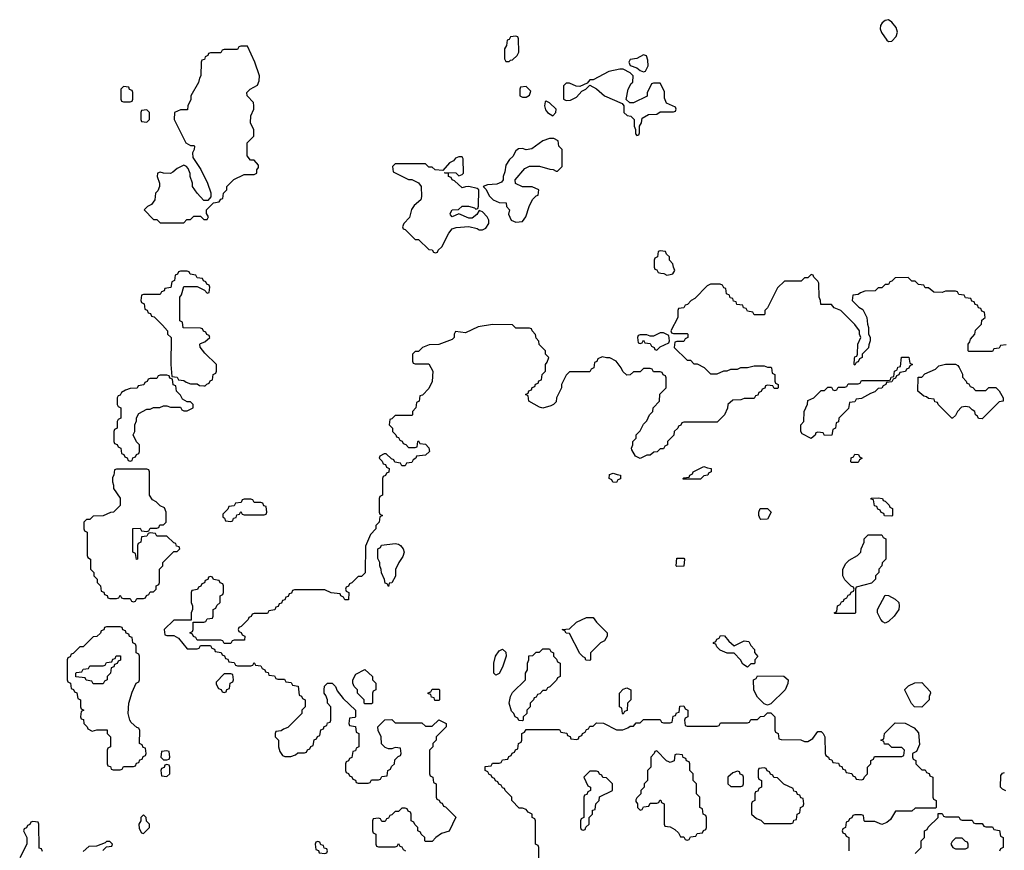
# Model space of a CAD drawing. Header units: inches. Extents: x 2380053 to 2584298, y 380219 to 546618.
# Tile 613 of 656: x 2532012 to 2537881, y 434014 to 438964. Entities that reach past the tile are written whole.
import ezdxf

# ---------------------------------------------------------------- set-up
doc = ezdxf.new("R2010")
doc.units = ezdxf.units.IN
doc.header["$MEASUREMENT"] = 0
doc.layers.add('C5433', color=7, linetype='Continuous')

msp = doc.modelspace()

# ---------------------------------------------------------------- linework, layer by layer
at = {"layer": 'C5433', "color": 2, "elevation": 38}
for points in [[(2537190, 438964), (2537170, 438959), (2537153.7, 438946.3), (2537142.8, 438930), (2537140.7, 438910), (2537148.5, 438888.5), (2537181.3, 438841.3), (2537190, 438834), (2537210, 438836.3), (2537236.1, 438863.9), (2537244.5, 438890), (2537236.9, 438916.9), (2537210, 438949)], [(2534970, 438866), (2534938, 438862), (2534930, 438846), (2534918, 438842), (2534914, 438810), (2534902, 438790), (2534902, 438730), (2534910, 438714), (2534930, 438714), (2534938, 438722), (2534950, 438724.7), (2534978, 438750), (2534988, 438770), (2534986, 438850), (2534982, 438862)], [(2533370, 438806), (2533330, 438806), (2533318, 438802), (2533310, 438786), (2533230, 438786), (2533218, 438782), (2533210, 438766), (2533150, 438766), (2533138, 438762), (2533134, 438750), (2533118, 438742), (2533112.7, 438727.3), (2533098, 438722), (2533094, 438710), (2533092, 438630), (2533083.6, 438616.4), (2533078, 438590), (2533032, 438510), (2533031.3, 438488.7), (2533014, 438450), (2533012.7, 438427.3), (2532970, 438426), (2532934, 438410), (2532932, 438370), (2533002, 438230), (2533030, 438214), (2533050, 438214), (2533054, 438210), (2533052, 438190), (2533042, 438170), (2533043.6, 438143.6), (2533090.9, 438070.9), (2533131.3, 437990), (2533151.6, 437931.6), (2533152, 437908), (2533132.7, 437887.3), (2533110, 437886), (2533069.3, 437929.3), (2533042, 437970), (2533042, 437990), (2533028.7, 438030), (2533028.4, 438048.4), (2533016.4, 438076.4), (2533006, 438090), (2532990, 438098), (2532950, 438078), (2532925.4, 438054.6), (2532910, 438048), (2532868.7, 438048.7), (2532850, 438055.3), (2532834, 438050), (2532832, 438030), (2532844.7, 437990), (2532844.7, 437970), (2532835.3, 437944.7), (2532822, 437930), (2532818, 437890), (2532798, 437862), (2532774, 437850), (2532754, 437830), (2532810, 437774), (2532830, 437774), (2532850, 437754), (2532990, 437754), (2533007.3, 437772.7), (2533030, 437774), (2533050, 437794), (2533090, 437794), (2533110, 437774), (2533130, 437774), (2533138, 437790), (2533126, 437810), (2533126, 437830), (2533167.3, 437872.7), (2533202, 437878), (2533210, 437894), (2533222, 437898), (2533226, 437930), (2533246, 437950), (2533246, 437970), (2533266, 437990), (2533289.1, 438010.9), (2533350, 438042), (2533410, 438042), (2533426, 438050), (2533426, 438070), (2533436.4, 438083.6), (2533436.4, 438096.4), (2533410, 438126), (2533387.3, 438127.3), (2533367.3, 438152.7), (2533368, 438230), (2533408, 438270), (2533407.3, 438307.3), (2533388, 438350), (2533388.9, 438391.1), (2533408, 438430), (2533408, 438450), (2533406, 438470), (2533368, 438510), (2533366, 438530), (2533386, 438550), (2533430, 438574), (2533440.4, 438599.6), (2533442, 438630), (2533414, 438710)], [(2535730, 438755.3), (2535690, 438733.2), (2535650, 438726), (2535642, 438710), (2535651.6, 438691.6), (2535690, 438678), (2535710, 438662), (2535730, 438654), (2535742, 438658), (2535758, 438690), (2535756.4, 438723.6), (2535748.4, 438748.4)], [(2535588.9, 438668.9), (2535524, 438656), (2535430, 438606), (2535410, 438606), (2535394, 438586), (2535350, 438566), (2535328.4, 438568.4), (2535290, 438586), (2535270, 438586), (2535254, 438570), (2535254, 438490), (2535270, 438482), (2535294.6, 438485.4), (2535330, 438502), (2535362, 438538), (2535386, 438550), (2535410, 438574), (2535450, 438552), (2535498, 438510), (2535603.6, 438463.6), (2535614, 438450), (2535614, 438410), (2535632.7, 438392.7), (2535654, 438390), (2535674, 438370), (2535674, 438330), (2535682, 438310), (2535683.6, 438283.6), (2535690, 438274), (2535702, 438278), (2535706, 438290), (2535706, 438330), (2535718, 438350), (2535722, 438378), (2535760.4, 438399.6), (2535810, 438402), (2535830, 438414), (2535910, 438414), (2535922, 438418), (2535926, 438430), (2535922, 438442), (2535867.3, 438467.3), (2535856.4, 438496.4), (2535856.4, 438536.4), (2535830, 438586), (2535790, 438586), (2535778, 438582), (2535752.7, 438527.3), (2535751.3, 438508.7), (2535670, 438468), (2535648, 438468), (2535628, 438488), (2535638, 438550), (2535656.4, 438583.6), (2535667.3, 438592.7), (2535668, 438630), (2535650, 438648), (2535610, 438668.7)], [(2532630, 438566), (2532614, 438550), (2532614, 438490), (2532618, 438478), (2532630, 438474), (2532670, 438474), (2532682, 438478), (2532686, 438490), (2532686, 438530), (2532682, 438542), (2532667.3, 438547.3), (2532662, 438562)], [(2535030, 438566), (2534998, 438562), (2534994, 438550), (2534994, 438510), (2535010, 438502), (2535030, 438502), (2535050, 438514), (2535058, 438538)], [(2535150, 438478), (2535144.7, 438475.3), (2535141, 438450), (2535147.1, 438427.1), (2535158, 438410), (2535190, 438391.3), (2535208.7, 438410), (2535209, 438430), (2535170, 438468.7)], [(2532770, 438426), (2532738, 438422), (2532734, 438410), (2532734, 438370), (2532738, 438358), (2532770, 438354), (2532786, 438370), (2532786, 438410)], [(2535196.4, 438256.4), (2535170, 438255.3), (2535130, 438242), (2535064.9, 438195.1), (2535030, 438189.2), (2535010, 438196), (2534984.9, 438195.1), (2534970, 438182), (2534950.7, 438149.3), (2534931.3, 438130), (2534910, 438098), (2534903.6, 438056.4), (2534894, 438030), (2534894, 438010), (2534883.6, 437996.4), (2534856.9, 437983.1), (2534799.6, 437980.4), (2534774, 437970), (2534791.6, 437951.6), (2534810, 437914), (2534834, 437890), (2534870, 437874), (2534912.7, 437872.7), (2534914, 437850), (2534931.1, 437831.1), (2534925.4, 437805.4), (2534942, 437770), (2534970, 437758), (2535010, 437762), (2535028.7, 437790), (2535048.9, 437851.1), (2535068.4, 437891.6), (2535090, 437914), (2535102, 437918), (2535106, 437950), (2535067.3, 437967.3), (2535008.4, 437968.4), (2534967.3, 437987.3), (2534966, 438010), (2535023.1, 438076.9), (2535050, 438092), (2535110, 438092), (2535172.7, 438072.7), (2535191.6, 438071.6), (2535210, 438062), (2535218, 438062), (2535246, 438090), (2535246, 438190), (2535226, 438210), (2535222, 438242)], [(2534650, 438146), (2534630, 438146), (2534610, 438138), (2534596.9, 438123.1), (2534574, 438110), (2534534, 438066), (2534488.9, 438068.9), (2534470, 438086), (2534450, 438086), (2534430, 438106), (2534250, 438106), (2534234, 438090), (2534238, 438058), (2534330, 438012), (2534350, 438012), (2534390, 437992), (2534404.7, 437970), (2534406.8, 437910), (2534402.8, 437890), (2534364.1, 437855.9), (2534347.3, 437832.7), (2534334.8, 437785.2), (2534302, 437750), (2534294, 437730), (2534298, 437718), (2534310, 437714), (2534370, 437654), (2534390, 437654), (2534450, 437594), (2534471.6, 437591.6), (2534478, 437578), (2534490, 437574), (2534502, 437578), (2534506, 437590), (2534528, 437610), (2534569.1, 437690.9), (2534590, 437718), (2534614.6, 437725.4), (2534690, 437731.3), (2534738.8, 437718.8), (2534750, 437712), (2534770, 437712), (2534790, 437722), (2534808, 437750), (2534808.7, 437770), (2534798, 437790), (2534770, 437818), (2534750, 437826), (2534736.9, 437803.1), (2534710, 437782), (2534690, 437782), (2534630, 437808), (2534590, 437788.7), (2534580.4, 437800.4), (2534578, 437810), (2534589.1, 437830.9), (2534628, 437832), (2534650, 437852), (2534687.3, 437852.7), (2534722, 437842), (2534730, 437834), (2534742, 437838), (2534747.3, 437852.7), (2534748, 437950), (2534739, 437959), (2534690, 437969), (2534670, 437968.7), (2534650, 437962), (2534604.7, 438004.7), (2534589, 438010), (2534583.1, 438023.1), (2534568.7, 438030), (2534567.3, 438047.3), (2534546, 438050), (2534546, 438054), (2534612, 438052), (2534630, 438034), (2534650, 438042), (2534658, 438050), (2534655.3, 438135.3)], [(2535830, 437586), (2535818, 437582), (2535814, 437550), (2535798, 437542), (2535794, 437530), (2535794, 437490), (2535798, 437478), (2535810, 437474), (2535818, 437458), (2535832.7, 437452.7), (2535851.6, 437451.6), (2535870, 437442), (2535890, 437444.7), (2535906, 437450), (2535918, 437470), (2535908.4, 437488.4), (2535906, 437510), (2535886, 437530), (2535886, 437550), (2535867.3, 437567.3), (2535862, 437582)], [(2533010, 437466), (2532970, 437466), (2532958, 437462), (2532952.7, 437447.3), (2532938, 437442), (2532934, 437410), (2532918, 437402), (2532912.7, 437367.3), (2532878, 437362), (2532872.7, 437347.3), (2532858, 437342), (2532850, 437326), (2532750, 437326), (2532738, 437322), (2532734, 437290), (2532738, 437278), (2532754, 437270), (2532758, 437238), (2532772.7, 437232.7), (2532778, 437218), (2532792.7, 437212.7), (2532798, 437198), (2532812.7, 437192.7), (2532863.6, 437143.6), (2532894, 437110), (2532894, 437090), (2532914, 437070), (2532912, 436910), (2532918, 436838), (2532950, 436834), (2532958, 436818), (2532990, 436814), (2533003.6, 436803.6), (2533030, 436794), (2533070, 436794), (2533083.6, 436783.6), (2533110, 436782), (2533118, 436782), (2533127.3, 436792.7), (2533142, 436798), (2533147.3, 436812.7), (2533162, 436818), (2533166, 436850), (2533182, 436858), (2533186, 436870), (2533186, 436910), (2533116.4, 436976.4), (2533087.3, 437012.7), (2533086, 437030), (2533090, 437034), (2533116.4, 437043.6), (2533146, 437070), (2533142, 437082), (2533127.3, 437087.3), (2533122, 437102), (2533107.3, 437107.3), (2533102, 437122), (2533090, 437126), (2532987.3, 437127.3), (2532982, 437162), (2532966, 437170), (2532966, 437310), (2532976.4, 437323.6), (2532990, 437374), (2533070, 437374), (2533112.7, 437352.7), (2533130, 437334), (2533142, 437338), (2533146, 437370), (2533142, 437382), (2533127.3, 437387.3), (2533122, 437402), (2533107.3, 437407.3), (2533102, 437422), (2533070, 437426), (2533062, 437442), (2533027.3, 437447.3), (2533022, 437462)], [(2535850, 437098), (2535830, 437098), (2535790, 437078), (2535770, 437078), (2535750, 437086), (2535710, 437086), (2535698, 437082), (2535694, 437070), (2535698, 437038), (2535710, 437034), (2535722, 437038), (2535730, 437054), (2535738, 437038), (2535770, 437034), (2535778, 437018), (2535794, 437010), (2535798, 436998), (2535810, 436994), (2535830, 437014), (2535882, 437038), (2535886, 437050), (2535882, 437082)], [(2536810, 436486), (2536802, 436502), (2536770, 436506), (2536758, 436502), (2536752.7, 436487.3), (2536730, 436468.7), (2536676.4, 436496.4), (2536668, 436510), (2536668, 436550), (2536686, 436570), (2536688, 436630), (2536707.3, 436672.7), (2536710, 436694), (2536746, 436710), (2536790, 436754), (2536810, 436754), (2536830, 436774), (2536850, 436774), (2536858, 436758), (2536870, 436754), (2536882, 436758), (2536890, 436774), (2536930, 436774), (2536942, 436778), (2536950, 436794), (2537010, 436794), (2537022, 436798), (2537030, 436814), (2537190, 436814), (2537202, 436818), (2537207.3, 436832.7), (2537222, 436838), (2537226, 436870), (2537242, 436878), (2537247.3, 436892.7), (2537262, 436898), (2537267.3, 436952.7), (2537312.7, 436952.7), (2537318, 436918), (2537334, 436910), (2537318, 436902), (2537312.7, 436887.3), (2537298, 436882), (2537292.7, 436867.3), (2537258, 436862), (2537252.7, 436847.3), (2537238, 436842), (2537232.7, 436827.3), (2537218, 436822), (2537210, 436806), (2537178, 436802), (2537174, 436790), (2537158, 436782), (2537151.6, 436768.4), (2537130, 436766), (2537110, 436746), (2537083.6, 436736.4), (2537030, 436706), (2536998, 436702), (2536990, 436686), (2536958, 436682), (2536952.7, 436647.3), (2536894, 436590), (2536892.7, 436567.3), (2536878, 436562), (2536874, 436530), (2536858, 436522), (2536852.7, 436487.3)], [(2537710, 436754), (2537770, 436754), (2537788.4, 436771.6), (2537830, 436772), (2537850, 436752), (2537874, 436710), (2537874, 436690), (2537850, 436686), (2537750, 436586), (2537727.3, 436587.3), (2537722, 436602), (2537708.4, 436608.4), (2537706, 436630), (2537690, 436638), (2537674, 436654), (2537650, 436658), (2537626, 436654), (2537602, 436630), (2537590, 436606), (2537571.6, 436588.4), (2537568.4, 436588.4), (2537486, 436670), (2537482, 436682), (2537467.3, 436687.3), (2537462, 436702), (2537430, 436706), (2537416.4, 436716.4), (2537400.4, 436720.4), (2537366, 436750), (2537367.3, 436832.7), (2537390, 436834), (2537407.3, 436852.7), (2537470, 436882), (2537490, 436902), (2537530, 436912), (2537590, 436912), (2537603.6, 436903.6), (2537611.6, 436891.6), (2537631.6, 436851.6), (2537632.7, 436832.7), (2537654, 436810), (2537658, 436798), (2537670, 436794), (2537678, 436778), (2537692.7, 436772.7)], [(2532890, 436846), (2532850, 436846), (2532838, 436842), (2532830, 436826), (2532790, 436826), (2532778, 436822), (2532772.7, 436807.3), (2532758, 436802), (2532752.7, 436787.3), (2532718, 436782), (2532711.6, 436768.4), (2532670, 436766), (2532643.6, 436756.4), (2532618, 436742), (2532610, 436726), (2532598, 436722), (2532594, 436710), (2532594, 436670), (2532598, 436658), (2532614, 436650), (2532614, 436590), (2532598, 436582), (2532594, 436570), (2532594, 436530), (2532578, 436522), (2532574, 436510), (2532574, 436450), (2532578, 436438), (2532592.7, 436432.7), (2532598, 436418), (2532614, 436410), (2532618, 436378), (2532632.7, 436372.7), (2532638, 436358), (2532652.7, 436352.7), (2532658, 436338), (2532670, 436334), (2532682, 436338), (2532687.3, 436352.7), (2532702, 436358), (2532707.3, 436372.7), (2532722, 436378), (2532726, 436390), (2532726, 436430), (2532707.3, 436447.3), (2532688, 436490), (2532698, 436510), (2532698, 436550), (2532707.3, 436572.7), (2532708.4, 436591.6), (2532723.1, 436616.9), (2532770, 436642), (2532790, 436642), (2532810, 436652), (2532847.3, 436652.7), (2532870, 436662), (2532890, 436662), (2532910, 436654), (2532970, 436654), (2532978, 436638), (2532990, 436634), (2533010, 436634), (2533046, 436650), (2533046, 436670), (2533030, 436686), (2533010, 436686), (2532982, 436702), (2532970, 436726), (2532946, 436750), (2532942, 436782), (2532927.3, 436787.3), (2532922, 436822), (2532907.3, 436827.3), (2532902, 436842)], [(2536970, 436326), (2536966, 436330), (2536967.3, 436352.7), (2536982, 436358), (2536990, 436374), (2537012.7, 436372.7), (2537018, 436358), (2537034, 436350), (2537018, 436342), (2537010, 436326)], [(2535966, 436226), (2535966, 436230), (2535970, 436234), (2536002, 436238), (2536006, 436250), (2536022, 436258), (2536026, 436270), (2536090, 436302), (2536112.7, 436292.7), (2536134, 436290), (2536134, 436270), (2536118, 436262), (2536114, 436250), (2536090, 436246), (2536070, 436226)], [(2532770, 436286), (2532590, 436286), (2532578, 436282), (2532574, 436250), (2532564.7, 436235.3), (2532564.7, 436210), (2532572, 436190), (2532572, 436170), (2532611.6, 436111.6), (2532611.6, 436068.4), (2532571.6, 436028.4), (2532552.7, 436027.3), (2532510, 436008), (2532450, 436006), (2532430, 435986), (2532410, 435986), (2532394, 435970), (2532394, 435930), (2532398, 435918), (2532414, 435910), (2532414, 435770), (2532418, 435758), (2532434, 435750), (2532434, 435690), (2532454, 435670), (2532454, 435650), (2532474, 435630), (2532474, 435610), (2532494, 435590), (2532498, 435558), (2532512.7, 435552.7), (2532518, 435538), (2532532.7, 435532.7), (2532538, 435518), (2532550, 435514), (2532590, 435514), (2532602, 435518), (2532610, 435534), (2532618, 435518), (2532630, 435514), (2532670, 435514), (2532678, 435498), (2532690, 435494), (2532702, 435498), (2532710, 435514), (2532750, 435514), (2532762, 435518), (2532767.3, 435532.7), (2532782, 435538), (2532790, 435554), (2532810, 435554), (2532826, 435570), (2532826, 435590), (2532842, 435598), (2532846, 435610), (2532846, 435690), (2532866, 435710), (2532866, 435730), (2532930, 435794), (2532950, 435794), (2532966, 435810), (2532962, 435822), (2532947.3, 435827.3), (2532942, 435842), (2532930, 435846), (2532890, 435886), (2532830, 435886), (2532822, 435902), (2532790, 435906), (2532778, 435902), (2532770, 435886), (2532738, 435882), (2532734, 435850), (2532718, 435842), (2532714, 435830), (2532714, 435750), (2532707.3, 435747.3), (2532702, 435782), (2532686, 435790), (2532687.3, 435932.7), (2532730, 435934), (2532738, 435918), (2532770, 435914), (2532782, 435918), (2532790, 435934), (2532830, 435934), (2532842, 435938), (2532847.3, 435952.7), (2532870, 435954), (2532886, 435970), (2532886, 436030), (2532874.6, 436054.6), (2532850, 436066), (2532826, 436090), (2532803.1, 436103.1), (2532786, 436130), (2532786, 436270), (2532782, 436282)], [(2535570, 436206), (2535547.3, 436207.3), (2535542, 436222), (2535526, 436230), (2535527.3, 436252.7), (2535550, 436262), (2535572.7, 436252.7), (2535594, 436250), (2535592.7, 436227.3), (2535578, 436222)], [(2533390, 436106), (2533350, 436106), (2533338, 436102), (2533332.7, 436087.3), (2533298, 436082), (2533290, 436066), (2533258, 436062), (2533252.7, 436047.3), (2533223.6, 436016.4), (2533222, 436002), (2533232.7, 435992.7), (2533238, 435978), (2533270, 435974), (2533282, 435978), (2533287.3, 435992.7), (2533302, 435998), (2533307.3, 436012.7), (2533322, 436018), (2533330, 436034), (2533338, 436018), (2533350, 436014), (2533470, 436014), (2533482, 436018), (2533486, 436030), (2533482, 436062), (2533467.3, 436067.3), (2533462, 436082), (2533450, 436086), (2533410, 436086), (2533402, 436102)], [(2537210, 436006), (2537167.3, 436007.3), (2537162, 436022), (2537147.3, 436027.3), (2537142, 436042), (2537127.3, 436047.3), (2537122, 436062), (2537107.3, 436067.3), (2537102, 436102), (2537087.3, 436107.3), (2537087.3, 436112.7), (2537130, 436114), (2537154, 436110), (2537158, 436098), (2537170, 436094), (2537194, 436070), (2537198, 436058), (2537214, 436050), (2537214, 436010)], [(2536430, 435986), (2536426, 435990), (2536418, 436010), (2536418, 436030), (2536426, 436050), (2536470, 436051.3), (2536492, 436030), (2536470, 435988)], [(2536870, 435426), (2536866, 435430), (2536882, 435438), (2536886, 435470), (2536902, 435478), (2536910, 435494), (2536922, 435498), (2536926, 435510), (2536942, 435518), (2536950, 435534), (2536962, 435538), (2536967.3, 435552.7), (2536982, 435558), (2536986, 435570), (2536982, 435582), (2536967.3, 435587.3), (2536930, 435626), (2536918, 435650), (2536918, 435690), (2536936.4, 435723.6), (2536956.4, 435743.6), (2537006, 435770), (2537026, 435790), (2537028.4, 435811.6), (2537046, 435850), (2537046, 435870), (2537070, 435894), (2537150, 435894), (2537158, 435878), (2537174, 435870), (2537174, 435750), (2537152.7, 435727.3), (2537151.6, 435708.4), (2537134, 435690), (2537134, 435670), (2537114, 435650), (2537114, 435630), (2537090, 435606), (2536998, 435582), (2536994, 435570), (2536994, 435430), (2536990, 435426)], [(2534210, 435586), (2534202, 435602), (2534190, 435606), (2534187.3, 435627.3), (2534168.4, 435668.4), (2534167.3, 435687.3), (2534158, 435710), (2534158, 435730), (2534147.3, 435752.7), (2534146, 435810), (2534162, 435818), (2534168.4, 435831.6), (2534250, 435842), (2534270, 435838), (2534282, 435830), (2534298, 435810), (2534304.7, 435790), (2534295.3, 435764.7), (2534272, 435730), (2534252.7, 435687.3), (2534251.6, 435648.4), (2534231.1, 435608.9), (2534214, 435606)], [(2535930, 435706), (2535926, 435710), (2535930, 435754), (2535970, 435754), (2535974, 435750), (2535970, 435708)], [(2537170, 435368), (2537156.4, 435376.4), (2537146, 435390), (2537126, 435430), (2537126, 435450), (2537170, 435534), (2537190, 435532), (2537231.1, 435511.1), (2537252, 435490), (2537254, 435470), (2537252, 435450), (2537224.7, 435410), (2537190, 435378)], [(2535410, 435146), (2535387.3, 435147.3), (2535382, 435162), (2535370, 435166), (2535350, 435186), (2535290, 435306), (2535268.4, 435308.4), (2535262, 435322), (2535246, 435330), (2535290, 435334), (2535330, 435374), (2535390, 435402), (2535430, 435402), (2535450, 435374), (2535514, 435310), (2535514, 435290), (2535496.9, 435263.1), (2535474, 435250), (2535414, 435190), (2535414, 435150)], [(2532610, 435346), (2532530, 435346), (2532518, 435342), (2532512.7, 435327.3), (2532498, 435322), (2532492.7, 435307.3), (2532472.7, 435287.3), (2532450, 435286), (2532390, 435226), (2532370, 435226), (2532330, 435186), (2532318, 435182), (2532312.7, 435167.3), (2532298, 435162), (2532294, 435150), (2532294, 435030), (2532298, 435018), (2532314, 435010), (2532318, 434978), (2532332.7, 434972.7), (2532338, 434958), (2532352.7, 434952.7), (2532358, 434918), (2532374, 434910), (2532374, 434870), (2532378, 434858), (2532394, 434850), (2532378, 434842), (2532374, 434810), (2532378, 434798), (2532392.7, 434792.7), (2532394, 434770), (2532414, 434750), (2532418, 434738), (2532444.7, 434724.7), (2532472.7, 434732.7), (2532532.7, 434732.7), (2532534, 434710), (2532554, 434690), (2532554, 434630), (2532538, 434622), (2532534, 434610), (2532534, 434530), (2532538, 434518), (2532552.7, 434512.7), (2532558, 434498), (2532570, 434494), (2532610, 434494), (2532622, 434498), (2532630, 434514), (2532690, 434514), (2532702, 434518), (2532707.3, 434532.7), (2532722, 434538), (2532727.3, 434552.7), (2532742, 434558), (2532747.3, 434572.7), (2532762, 434578), (2532766, 434590), (2532762, 434622), (2532747.3, 434627.3), (2532742, 434642), (2532726, 434650), (2532727.3, 434727.3), (2532722, 434742), (2532710, 434746), (2532676.4, 434776.4), (2532668.9, 434788.9), (2532659, 434830), (2532662, 434890), (2532683.1, 434956.9), (2532706, 435010), (2532722, 435018), (2532726, 435030), (2532726, 435170), (2532722, 435182), (2532706, 435190), (2532706, 435230), (2532702, 435242), (2532686, 435250), (2532682, 435282), (2532667.3, 435287.3), (2532662, 435302), (2532647.3, 435307.3), (2532642, 435322), (2532627.3, 435327.3), (2532622, 435342)], [(2536270, 435232), (2536330, 435262), (2536358, 435258), (2536370, 435234), (2536391.6, 435211.6), (2536392.7, 435192.7), (2536412, 435168), (2536394, 435150), (2536394, 435130), (2536390, 435126), (2536370, 435126), (2536350, 435106), (2536323.1, 435123.1), (2536308, 435150), (2536270, 435188), (2536230, 435188), (2536200.4, 435200.4), (2536187.3, 435207.3), (2536167.3, 435227.3), (2536162, 435242), (2536147.3, 435247.3), (2536147.3, 435252.7), (2536162, 435258), (2536167.3, 435272.7), (2536182, 435278), (2536190, 435294), (2536212.7, 435292.7), (2536239.6, 435259.6)], [(2534850, 435058), (2534838, 435070), (2534838, 435130), (2534848.7, 435170), (2534870, 435202), (2534890, 435212), (2534910, 435194), (2534911.3, 435170), (2534890, 435106), (2534870, 435068)], [(2535010, 434786), (2534987.3, 434787.3), (2534982, 434802), (2534966, 434810), (2534958, 434830), (2534944, 434844), (2534928.7, 434890), (2534938, 434930), (2534950, 434954), (2535026, 435030), (2535026, 435070), (2535038, 435090), (2535038, 435130), (2535046, 435150), (2535047.3, 435172.7), (2535070, 435174), (2535090, 435194), (2535110, 435194), (2535130, 435214), (2535170, 435214), (2535178, 435198), (2535194, 435190), (2535194, 435170), (2535212.7, 435152.7), (2535218, 435138), (2535234, 435130), (2535234, 435050), (2535218, 435042), (2535212.7, 435027.3), (2535172.7, 434987.3), (2535158, 434982), (2535150, 434966), (2535130, 434966), (2535112.7, 434947.3), (2535098, 434942), (2535090, 434926), (2535078, 434922), (2535074, 434910), (2535054, 434890), (2535054, 434870), (2535034, 434850), (2535034, 434830), (2535014, 434810), (2535014, 434790)], [(2532450, 435006), (2532442, 435022), (2532407.3, 435027.3), (2532402, 435042), (2532347.3, 435047.3), (2532346, 435070), (2532350, 435074), (2532382, 435078), (2532390, 435094), (2532422, 435098), (2532430, 435114), (2532510, 435114), (2532522, 435118), (2532530, 435134), (2532562, 435138), (2532567.3, 435152.7), (2532582, 435158), (2532587.3, 435172.7), (2532612.7, 435172.7), (2532612.7, 435147.3), (2532598, 435142), (2532592.7, 435127.3), (2532578, 435122), (2532572.7, 435107.3), (2532558, 435102), (2532554, 435070), (2532534, 435050), (2532534, 435030), (2532518, 435022), (2532510, 435006)], [(2534070, 434886), (2534066, 434890), (2534066, 434910), (2534026, 434950), (2534026, 434970), (2534006, 434990), (2533998, 435010), (2533998, 435030), (2534016.4, 435063.6), (2534070, 435092), (2534114, 435050), (2534114, 435030), (2534134, 435010), (2534134, 434970), (2534118, 434962), (2534114, 434950), (2534114, 434890), (2534110, 434886)], [(2533270, 435066), (2533230, 435066), (2533183.6, 435016.4), (2533183.6, 435003.6), (2533198, 434978), (2533212.7, 434972.7), (2533218, 434958), (2533230, 434954), (2533242, 434958), (2533247.3, 434972.7), (2533262, 434978), (2533266, 435010), (2533282, 435018), (2533286, 435030), (2533282, 435062)], [(2536470, 434878), (2536450, 434886), (2536410, 434926), (2536388.4, 434968.4), (2536386, 435030), (2536402, 435038), (2536410, 435054), (2536567.3, 435052.7), (2536592, 435030), (2536591.6, 435008.4), (2536574, 434970), (2536490, 434886)], [(2537390, 434868), (2537346, 434870), (2537328.4, 434888.4), (2537288.4, 434968.4), (2537288.4, 434971.6), (2537310, 434994), (2537348.4, 435011.6), (2537390, 435014), (2537439.6, 434959.6), (2537442, 434950), (2537434, 434930), (2537434, 434910)], [(2534510, 434906), (2534487.3, 434907.3), (2534482, 434922), (2534467.3, 434927.3), (2534462, 434942), (2534447.3, 434947.3), (2534447.3, 434952.7), (2534462, 434958), (2534470, 434974), (2534510, 434974), (2534514, 434970), (2534514, 434910)], [(2535610, 434826), (2535606, 434830), (2535602, 434862), (2535588, 434870), (2535588, 434950), (2535610, 434974), (2535630, 434982), (2535654, 434970), (2535654, 434910), (2535634, 434890), (2535632.7, 434847.3), (2535618, 434842)], [(2532890, 434606), (2532858, 434602), (2532854, 434570), (2532870, 434554), (2532890, 434554), (2532902, 434558), (2532906, 434570), (2532902, 434602)], [(2535810, 434606), (2535798, 434602), (2535794, 434590), (2535774, 434570), (2535774, 434510), (2535754, 434490), (2535754, 434430), (2535734, 434410), (2535734, 434390), (2535714, 434370), (2535714, 434350), (2535690, 434326), (2535685.4, 434314.6), (2535685.4, 434305.4), (2535694, 434290), (2535694, 434270), (2535710, 434254), (2535722, 434258), (2535730, 434274), (2535762, 434278), (2535770, 434294), (2535810, 434294), (2535822, 434298), (2535827.3, 434312.7), (2535832.7, 434312.7), (2535838, 434298), (2535854, 434290), (2535854, 434170), (2535858, 434158), (2535890, 434154), (2535918, 434138), (2535938, 434118), (2535950, 434094), (2535970, 434094), (2535978, 434078), (2535990, 434074), (2536002, 434078), (2536010, 434094), (2536042, 434098), (2536050, 434114), (2536082, 434118), (2536087.3, 434132.7), (2536102, 434138), (2536106, 434150), (2536106, 434210), (2536102, 434222), (2536086, 434230), (2536082, 434262), (2536066, 434270), (2536066, 434330), (2536046, 434350), (2536046, 434410), (2536026, 434430), (2536026, 434470), (2536006, 434490), (2536006, 434530), (2536002, 434542), (2535987.3, 434547.3), (2535982, 434562), (2535967.3, 434567.3), (2535962, 434582), (2535930, 434586), (2535918, 434582), (2535912.7, 434547.3), (2535890, 434538), (2535880.4, 434540.4), (2535867.3, 434547.3)], [(2532890, 434526), (2532878, 434522), (2532872.7, 434507.3), (2532858, 434502), (2532854, 434490), (2532858, 434458), (2532890, 434454), (2532906, 434470), (2532906, 434510), (2532902, 434522)], [(2535450, 434486), (2535410, 434486), (2535374, 434450), (2535398, 434398), (2535414, 434390), (2535414, 434370), (2535398, 434362), (2535392.7, 434347.3), (2535378, 434342), (2535374, 434330), (2535374, 434210), (2535358, 434202), (2535354, 434190), (2535354, 434150), (2535358, 434138), (2535370, 434134), (2535382, 434138), (2535387.3, 434152.7), (2535406, 434170), (2535406, 434210), (2535426, 434230), (2535427.3, 434252.7), (2535442, 434258), (2535446, 434290), (2535466, 434310), (2535467.3, 434332.7), (2535546, 434370), (2535546, 434410), (2535510, 434446), (2535487.3, 434447.3), (2535482, 434462), (2535467.3, 434467.3), (2535462, 434482)], [(2536290, 434486), (2536263.6, 434476.4), (2536234, 434450), (2536234, 434410), (2536250, 434394), (2536310, 434394), (2536322, 434398), (2536326, 434410), (2536326, 434450), (2536322, 434462), (2536307.3, 434467.3), (2536302, 434482)], [(2536450, 434506), (2536418, 434502), (2536414, 434490), (2536414, 434450), (2536418, 434438), (2536434, 434430), (2536434, 434390), (2536418, 434382), (2536412.7, 434367.3), (2536398, 434362), (2536394, 434350), (2536394, 434310), (2536378, 434302), (2536374, 434290), (2536374, 434230), (2536403.6, 434203.6), (2536430, 434194), (2536450, 434174), (2536610, 434174), (2536622, 434178), (2536627.3, 434192.7), (2536642, 434198), (2536646, 434230), (2536662, 434238), (2536666, 434270), (2536682, 434278), (2536686, 434290), (2536682, 434322), (2536667.3, 434327.3), (2536662, 434342), (2536647.3, 434347.3), (2536642, 434362), (2536627.3, 434367.3), (2536622, 434382), (2536567.3, 434407.3), (2536530, 434446), (2536507.3, 434447.3), (2536502, 434462), (2536487.3, 434467.3), (2536482, 434482), (2536467.3, 434487.3), (2536462, 434502)], [(2532750, 434226), (2532734, 434210), (2532734, 434190), (2532722, 434170), (2532723.6, 434143.6), (2532738, 434118), (2532750, 434114), (2532786, 434150), (2532786, 434170), (2532767.3, 434187.3), (2532766, 434210)], [(2537630, 434086), (2537590, 434086), (2537570, 434066), (2537562, 434050), (2537574, 434030), (2537590, 434022), (2537650, 434022), (2537666, 434030), (2537666, 434050), (2537662, 434062), (2537650, 434066)], [(2533790, 434066), (2533778, 434062), (2533774, 434050), (2533778, 434018), (2533792.7, 434012.7), (2533798, 433998), (2533830, 433994), (2533842, 433998), (2533846, 434010), (2533842, 434022), (2533827.3, 434027.3), (2533822, 434042), (2533807.3, 434047.3), (2533802, 434062)]]:
    msp.add_lwpolyline(points, close=True, dxfattribs=at)
for points in [[(2537892.7, 437027.3), (2537858, 437022), (2537850, 437006), (2537818, 437002), (2537810, 436986), (2537670, 436986), (2537666, 436990), (2537666, 437030), (2537676.4, 437043.6), (2537680.4, 437059.6), (2537706, 437090), (2537710, 437114), (2537746, 437150), (2537747.3, 437172.7), (2537766, 437190), (2537762, 437222), (2537747.3, 437227.3), (2537742, 437242), (2537727.3, 437247.3), (2537722, 437262), (2537707.3, 437267.3), (2537702, 437282), (2537687.3, 437287.3), (2537682, 437302), (2537650, 437306), (2537642, 437322), (2537610, 437326), (2537602, 437342), (2537590, 437346), (2537530, 437346), (2537510, 437338), (2537460.4, 437340.4), (2537430, 437366), (2537410, 437366), (2537402, 437382), (2537370, 437386), (2537350, 437406), (2537330, 437406), (2537307.3, 437427.3), (2537230, 437426), (2537210, 437406), (2537198, 437402), (2537190, 437386), (2537170, 437386), (2537150, 437366), (2537130, 437366), (2537111.6, 437348.4), (2537050, 437346), (2537023.6, 437336.4), (2537010, 437326), (2536978, 437322), (2536974, 437290), (2537014, 437250), (2537036.9, 437236.9), (2537062, 437190), (2537064.7, 437150), (2537071.1, 437128.9), (2537071.6, 437091.6), (2537082, 437070), (2537082, 437050), (2537072.7, 437027.3), (2537071.6, 437008.4), (2537034, 436970), (2537034, 436950), (2537018, 436942), (2537010, 436926), (2536998, 436922), (2536990, 436906), (2536986, 436910), (2536987.3, 436947.3), (2536990, 436954), (2537002, 436958), (2537006, 436970), (2537008, 437030), (2537026, 437070), (2537018, 437090), (2537018, 437110), (2536990, 437148), (2536906, 437230), (2536867.3, 437247.3), (2536850, 437266), (2536787.3, 437267.3), (2536786, 437290), (2536778, 437310), (2536774.6, 437394.6), (2536770, 437406), (2536746, 437430), (2536742, 437442), (2536730, 437446), (2536710, 437426), (2536690, 437426), (2536670, 437406), (2536570, 437406), (2536530, 437366), (2536470, 437246), (2536454, 437230), (2536454, 437210), (2536450, 437206), (2536390, 437206), (2536382, 437222), (2536350, 437226), (2536342, 437242), (2536327.3, 437247.3), (2536322, 437262), (2536287.3, 437267.3), (2536282, 437282), (2536267.3, 437287.3), (2536262, 437302), (2536247.3, 437307.3), (2536242, 437322), (2536226, 437330), (2536222, 437362), (2536210, 437366), (2536202, 437382), (2536187.3, 437387.3), (2536130, 437388), (2536110, 437378), (2536036.9, 437303.1), (2536014, 437290), (2535992.7, 437267.3), (2535978, 437262), (2535970, 437246), (2535938, 437242), (2535934, 437230), (2535934, 437190), (2535894, 437110), (2535898, 437098), (2535910, 437094), (2535990, 437094), (2535994, 437090), (2535994, 437070), (2535978, 437062), (2535970, 437046), (2535930, 437046), (2535918, 437042), (2535914, 437010), (2535990, 436934), (2536010, 436934), (2536030, 436914), (2536050, 436914), (2536091.6, 436891.6), (2536130, 436854), (2536170, 436854), (2536208.4, 436871.6), (2536230, 436872), (2536250, 436882), (2536290, 436882), (2536310, 436892), (2536350, 436892), (2536390, 436902), (2536450, 436902), (2536470, 436894), (2536490, 436894), (2536494, 436890), (2536498, 436858), (2536514, 436850), (2536514, 436810), (2536518, 436798), (2536534, 436790), (2536534, 436770), (2536530, 436766), (2536510, 436766), (2536502, 436782), (2536470, 436786), (2536458, 436782), (2536452.7, 436767.3), (2536438, 436762), (2536432.7, 436747.3), (2536418, 436742), (2536412.7, 436727.3), (2536398, 436722), (2536390, 436706), (2536330, 436706), (2536310, 436698), (2536263.6, 436696.4), (2536234, 436670), (2536231.6, 436648.4), (2536214, 436610), (2536170, 436566), (2535970, 436566), (2535958, 436562), (2535952.7, 436547.3), (2535938, 436542), (2535934, 436530), (2535914, 436510), (2535911.6, 436488.4), (2535874, 436450), (2535874, 436430), (2535858, 436422), (2535850, 436406), (2535830, 436406), (2535811.6, 436388.4), (2535792.7, 436387.3), (2535770, 436368), (2535750, 436368), (2535710, 436348), (2535683.1, 436363.1), (2535660.4, 436400.4), (2535658, 436410), (2535666, 436430), (2535666, 436450), (2535686, 436470), (2535686, 436490), (2535710, 436514), (2535730, 436554), (2535750, 436574), (2535766, 436610), (2535786, 436630), (2535788.4, 436651.6), (2535826, 436690), (2535827.3, 436732.7), (2535866, 436770), (2535866, 436830), (2535862, 436842), (2535847.3, 436847.3), (2535842, 436862), (2535830, 436866), (2535790, 436866), (2535782, 436882), (2535770, 436886), (2535730, 436886), (2535710, 436866), (2535670, 436866), (2535651.6, 436848.4), (2535630, 436846), (2535607.3, 436867.3), (2535598, 436890), (2535568, 436930), (2535530, 436948), (2535510, 436948), (2535484.7, 436955.3), (2535458, 436942), (2535452.7, 436927.3), (2535438, 436922), (2535434, 436890), (2535418, 436882), (2535410, 436866), (2535290, 436866), (2535270, 436846), (2535242, 436790), (2535242, 436770), (2535212, 436710), (2535210, 436686), (2535194, 436670), (2535178, 436662), (2535130, 436649), (2535110, 436655.3), (2535046, 436690), (2535042, 436722), (2535026, 436730), (2535042, 436738), (2535047.3, 436752.7), (2535062, 436758), (2535067.3, 436772.7), (2535082, 436778), (2535087.3, 436792.7), (2535102, 436798), (2535107.3, 436812.7), (2535122, 436818), (2535126, 436850), (2535146, 436870), (2535146, 436910), (2535156.4, 436923.6), (2535166, 436950), (2535146, 436970), (2535146, 436990), (2535108.4, 437028.4), (2535107.3, 437047.3), (2535090, 437066), (2535087.3, 437087.3), (2535066, 437110), (2535062, 437122), (2535050, 437126), (2534970, 437126), (2534950, 437146), (2534830, 437148), (2534745.4, 437134.6), (2534670, 437098), (2534610, 437106), (2534602, 437090), (2534602, 437070), (2534590, 437058), (2534511.1, 437028.9), (2534452.7, 437027.3), (2534414, 437010), (2534390, 436986), (2534370, 436986), (2534354, 436970), (2534354, 436930), (2534358, 436918), (2534370, 436914), (2534450, 436914), (2534474, 436870), (2534471.6, 436808.4), (2534450, 436766), (2534412.7, 436727.3), (2534398, 436722), (2534394, 436690), (2534378, 436682), (2534374, 436650), (2534354, 436630), (2534354, 436610), (2534350, 436606), (2534250, 436606), (2534230, 436586), (2534218, 436582), (2534214, 436550), (2534234, 436530), (2534234, 436510), (2534254, 436490), (2534258, 436478), (2534270, 436474), (2534278, 436458), (2534292.7, 436452.7), (2534298, 436438), (2534312.7, 436432.7), (2534330, 436414), (2534370, 436414), (2534382, 436418), (2534386, 436450), (2534390, 436454), (2534398, 436438), (2534430, 436434), (2534451.6, 436411.6), (2534454, 436390), (2534431.6, 436368.4), (2534378, 436362), (2534374, 436350), (2534358, 436342), (2534350, 436326), (2534318, 436322), (2534310, 436306), (2534290, 436306), (2534282, 436322), (2534247.3, 436327.3), (2534242, 436342), (2534227.3, 436347.3), (2534196.4, 436376.4), (2534183.6, 436376.4), (2534158, 436362), (2534154, 436350), (2534172.7, 436332.7), (2534178, 436318), (2534192.7, 436312.7), (2534198, 436298), (2534214, 436290), (2534212.7, 436267.3), (2534198, 436262), (2534192.7, 436247.3), (2534178, 436242), (2534174, 436230), (2534174, 436130), (2534158, 436122), (2534154, 436110), (2534154, 436030), (2534158, 436018), (2534174, 436010), (2534158, 436002), (2534154, 435970), (2534134, 435950), (2534134, 435930), (2534103.6, 435896.4), (2534072.7, 435827.3), (2534071.6, 435668.4), (2534050, 435646), (2534030, 435646), (2533992.7, 435607.3), (2533978, 435602), (2533972.7, 435587.3), (2533958, 435582), (2533954, 435570), (2533958, 435558), (2533974, 435550), (2533972.7, 435507.3), (2533950, 435506), (2533942, 435522), (2533926, 435530), (2533922, 435542), (2533868.4, 435548.4), (2533830, 435566), (2533650, 435566), (2533638, 435562), (2533632.7, 435547.3), (2533618, 435542), (2533612.7, 435527.3), (2533598, 435522), (2533592.7, 435507.3), (2533578, 435502), (2533572.7, 435487.3), (2533558, 435482), (2533552.7, 435467.3), (2533538, 435462), (2533532.7, 435447.3), (2533498, 435442), (2533490, 435426), (2533410, 435426), (2533398, 435422), (2533392.7, 435407.3), (2533378, 435402), (2533374, 435390), (2533332.7, 435347.3), (2533318, 435342), (2533314, 435330), (2533318, 435318), (2533332.7, 435312.7), (2533338, 435298), (2533354, 435290), (2533352.7, 435267.3), (2533290, 435266), (2533278, 435262), (2533270, 435246), (2533230, 435246), (2533222, 435262), (2533210, 435266), (2533070, 435266), (2533062, 435282), (2533047.3, 435287.3), (2533042, 435302), (2533026, 435310), (2533042, 435318), (2533046, 435330), (2533046, 435374), (2533110, 435374), (2533122, 435378), (2533130, 435394), (2533162, 435398), (2533166, 435410), (2533166, 435450), (2533182, 435458), (2533187.3, 435472.7), (2533206, 435490), (2533206, 435530), (2533222, 435538), (2533226, 435550), (2533226, 435590), (2533222, 435602), (2533207.3, 435607.3), (2533202, 435622), (2533167.3, 435627.3), (2533162, 435642), (2533150, 435646), (2533138, 435642), (2533132.7, 435627.3), (2533118, 435622), (2533112.7, 435607.3), (2533098, 435602), (2533092.7, 435587.3), (2533078, 435582), (2533072.7, 435567.3), (2533038, 435562), (2533034, 435550), (2533034, 435490), (2533042, 435470), (2533042, 435450), (2533034, 435430), (2533034, 435386), (2532930, 435386), (2532874, 435330), (2532878, 435298), (2532890, 435294), (2532930, 435294), (2532958, 435278), (2533010, 435214), (2533070, 435214), (2533082, 435218), (2533090, 435234), (2533150, 435234), (2533158, 435218), (2533172.7, 435212.7), (2533178, 435198), (2533212.7, 435192.7), (2533218, 435178), (2533232.7, 435172.7), (2533238, 435158), (2533252.7, 435152.7), (2533258, 435138), (2533290, 435134), (2533298, 435118), (2533310, 435114), (2533390, 435114), (2533402, 435118), (2533410, 435134), (2533418, 435118), (2533450, 435114), (2533458, 435098), (2533474, 435090), (2533478, 435078), (2533492.7, 435072.7), (2533498, 435058), (2533530, 435054), (2533538, 435038), (2533550, 435034), (2533590, 435034), (2533598, 435018), (2533630, 435014), (2533638, 434998), (2533672.7, 434992.7), (2533678, 434938), (2533692.7, 434932.7), (2533698, 434918), (2533714, 434910), (2533714, 434870), (2533694, 434850), (2533694, 434830), (2533610, 434746), (2533583.6, 434736.4), (2533570, 434726), (2533538, 434722), (2533534, 434710), (2533534, 434690), (2533554, 434670), (2533554, 434630), (2533563.6, 434603.6), (2533578, 434578), (2533592.7, 434572.7), (2533627.3, 434572.7), (2533656.4, 434583.6), (2533670, 434594), (2533710, 434594), (2533722, 434598), (2533727.3, 434612.7), (2533742, 434618), (2533747.3, 434632.7), (2533762, 434638), (2533767.3, 434672.7), (2533782, 434678), (2533787.3, 434692.7), (2533802, 434698), (2533807.3, 434732.7), (2533822, 434738), (2533827.3, 434752.7), (2533842, 434758), (2533847.3, 434772.7), (2533862, 434778), (2533866, 434790), (2533866, 434870), (2533846, 434890), (2533846, 434910), (2533836.4, 434936.4), (2533826, 434950), (2533826, 434970), (2533828.4, 434991.6), (2533846, 435010), (2533874, 435010), (2533894, 434990), (2533903.6, 434963.6), (2533939.6, 434919.6), (2534014, 434850), (2534014, 434810), (2534010, 434806), (2533978, 434802), (2533974, 434770), (2533978, 434758), (2534012.7, 434752.7), (2534018, 434718), (2534034, 434710), (2534034, 434630), (2534018, 434622), (2534012.7, 434607.3), (2533998, 434602), (2533992.7, 434567.3), (2533978, 434562), (2533972.7, 434547.3), (2533958, 434542), (2533954, 434530), (2533954, 434490), (2533958, 434478), (2533972.7, 434472.7), (2533978, 434458), (2533992.7, 434452.7), (2533998, 434438), (2534012.7, 434432.7), (2534018, 434418), (2534030, 434414), (2534090, 434414), (2534102, 434418), (2534110, 434434), (2534150, 434434), (2534162, 434438), (2534170, 434454), (2534202, 434458), (2534206, 434490), (2534222, 434498), (2534227.3, 434512.7), (2534246, 434530), (2534247.3, 434552.7), (2534267.3, 434572.7), (2534282, 434578), (2534286, 434590), (2534282, 434622), (2534250, 434626), (2534230, 434618), (2534210, 434618), (2534190, 434626), (2534168.4, 434648.4), (2534166, 434690), (2534148.4, 434728.4), (2534146, 434750), (2534188.4, 434791.6), (2534230, 434794), (2534250, 434774), (2534410, 434774), (2534430, 434754), (2534470, 434754), (2534510, 434792), (2534554, 434770), (2534554, 434750), (2534494, 434690), (2534494, 434670), (2534474, 434650), (2534474, 434630), (2534454, 434610), (2534454, 434470), (2534458, 434458), (2534474, 434450), (2534478, 434418), (2534494, 434410), (2534494, 434330), (2534498, 434318), (2534512.7, 434312.7), (2534518, 434298), (2534530, 434294), (2534538, 434278), (2534550, 434274), (2534611.6, 434211.6), (2534571.1, 434128.9), (2534526.4, 434113.6), (2534492, 434090), (2534470, 434066), (2534430, 434066), (2534426, 434070), (2534426, 434090), (2534406, 434110), (2534402, 434122), (2534386, 434130), (2534386, 434150), (2534367.3, 434167.3), (2534362, 434182), (2534346, 434190), (2534346, 434230), (2534342, 434242), (2534327.3, 434247.3), (2534322, 434262), (2534310, 434266), (2534290, 434266), (2534270, 434246), (2534250, 434246), (2534230, 434226), (2534218, 434222), (2534210, 434206), (2534198, 434202), (2534190, 434186), (2534170, 434186), (2534162, 434202), (2534150, 434206), (2534118, 434202), (2534114, 434190), (2534114, 434130), (2534118, 434118), (2534134, 434110), (2534134, 434050), (2534138, 434038), (2534150, 434034), (2534250, 434034), (2534262, 434038), (2534270, 434054), (2534278, 434038), (2534290, 434034), (2534298, 434018), (2534311.6, 434011.6)], [(2535106, 433970), (2535106, 434030), (2535102, 434042), (2535086, 434050), (2535086, 434190), (2535082, 434202), (2535066, 434210), (2535066, 434230), (2535042, 434242), (2535030, 434258), (2535010, 434266), (2534990, 434266), (2534946, 434310), (2534946, 434330), (2534906, 434370), (2534902, 434382), (2534890, 434386), (2534882, 434402), (2534867.3, 434407.3), (2534862, 434422), (2534847.3, 434427.3), (2534842, 434442), (2534827.3, 434447.3), (2534822, 434462), (2534810, 434466), (2534802, 434482), (2534786, 434490), (2534787.3, 434512.7), (2534822, 434518), (2534830, 434534), (2534870, 434534), (2534882, 434538), (2534890, 434554), (2534922, 434558), (2534927.3, 434572.7), (2534942, 434578), (2534947.3, 434592.7), (2534962, 434598), (2534967.3, 434612.7), (2534982, 434618), (2534986, 434650), (2535002, 434658), (2535006, 434670), (2535006, 434710), (2535022, 434718), (2535030, 434734), (2535230, 434734), (2535238, 434718), (2535272.7, 434712.7), (2535278, 434698), (2535292.7, 434692.7), (2535298, 434678), (2535330, 434674), (2535342, 434678), (2535347.3, 434692.7), (2535362, 434698), (2535366, 434710), (2535382, 434718), (2535390, 434734), (2535402, 434738), (2535410, 434754), (2535430, 434754), (2535450, 434774), (2535491.6, 434771.6), (2535570, 434732), (2535607.3, 434732.7), (2535636.4, 434743.6), (2535650, 434754), (2535670, 434754), (2535687.3, 434772.7), (2535710, 434774), (2535730, 434794), (2535830, 434794), (2535838, 434778), (2535850, 434774), (2535890, 434774), (2535902, 434778), (2535907.3, 434812.7), (2535922, 434818), (2535927.3, 434832.7), (2535942, 434838), (2535947.3, 434872.7), (2535970, 434874), (2535978, 434858), (2535994, 434850), (2535994, 434810), (2535978, 434802), (2535974, 434790), (2535978, 434758), (2535990, 434754), (2536170, 434754), (2536182, 434758), (2536190, 434774), (2536350, 434774), (2536362, 434778), (2536370, 434794), (2536410, 434794), (2536428.4, 434811.6), (2536450, 434814), (2536470, 434834), (2536490, 434834), (2536514, 434810), (2536514, 434730), (2536518, 434718), (2536534, 434710), (2536538, 434678), (2536550, 434674), (2536667.3, 434672.7), (2536690, 434662), (2536710, 434662), (2536740.4, 434679.6), (2536770, 434722), (2536790, 434722), (2536802, 434710), (2536811.1, 434691.1), (2536814, 434590), (2536818, 434578), (2536834, 434570), (2536838, 434558), (2536852.7, 434552.7), (2536858, 434538), (2536892.7, 434532.7), (2536898, 434518), (2536912.7, 434512.7), (2536918, 434498), (2536932.7, 434492.7), (2536938, 434478), (2536972.7, 434472.7), (2536978, 434458), (2536992.7, 434452.7), (2536998, 434438), (2537030, 434434), (2537042, 434438), (2537047.3, 434452.7), (2537066, 434470), (2537066, 434510), (2537086, 434530), (2537086, 434550), (2537102, 434558), (2537107.3, 434572.7), (2537270, 434574), (2537282, 434578), (2537286, 434610), (2537270, 434626), (2537210, 434626), (2537190, 434646), (2537167.3, 434647.3), (2537162, 434662), (2537146, 434670), (2537162, 434678), (2537166, 434710), (2537230, 434774), (2537290, 434772), (2537343.6, 434743.6), (2537370, 434714), (2537375.3, 434644.7), (2537356.9, 434603.1), (2537334, 434590), (2537334, 434570), (2537338, 434558), (2537354, 434550), (2537354, 434530), (2537374, 434510), (2537390, 434494), (2537410, 434494), (2537418, 434478), (2537432.7, 434472.7), (2537438, 434458), (2537454, 434450), (2537454, 434330), (2537458, 434318), (2537474, 434310), (2537474, 434270), (2537470, 434266), (2537350, 434266), (2537330, 434248), (2537232.7, 434247.3), (2537202, 434198), (2537179.8, 434180.2), (2537150, 434168), (2537110, 434186), (2537050, 434186), (2537046, 434190), (2537042, 434222), (2537030, 434226), (2536990, 434226), (2536978, 434222), (2536972.7, 434207.3), (2536958, 434202), (2536952.7, 434187.3), (2536938, 434182), (2536934, 434150), (2536918, 434142), (2536914, 434130), (2536918, 434118), (2536932.7, 434112.7), (2536938, 434098), (2536954, 434090), (2536954, 434010)], [(2537890, 434368), (2537870, 434378), (2537858, 434390), (2537860.4, 434459.6), (2537870, 434474), (2537882, 434478)], [(2537350, 433994), (2537386, 434030), (2537386, 434070), (2537406, 434090), (2537406, 434130), (2537422, 434138), (2537427.3, 434152.7), (2537486, 434210), (2537487.3, 434232.7), (2537510, 434234), (2537518, 434218), (2537530, 434214), (2537610, 434214), (2537618, 434198), (2537630, 434194), (2537690, 434194), (2537698, 434178), (2537710, 434174), (2537750, 434174), (2537758, 434158), (2537770, 434154), (2537810, 434154), (2537818, 434138), (2537852.7, 434132.7), (2537858, 434098), (2537874, 434090), (2537874, 434030), (2537858, 434022), (2537851.6, 434008.4)], [(2532147.3, 434007.3), (2532142, 434022), (2532127.3, 434027.3), (2532126, 434170), (2532122, 434182), (2532090, 434186), (2532078, 434182), (2532072.7, 434167.3), (2532058, 434162), (2532052.7, 434147.3), (2532038, 434142), (2532034, 434130), (2532054, 434090), (2532054, 434050), (2532012, 433970)], [(2532507.3, 434012.7), (2532530, 434034), (2532562, 434038), (2532566, 434050), (2532550, 434066), (2532530, 434066), (2532522, 434058), (2532470, 434038), (2532423.6, 434036.4), (2532390, 434006)]]:
    msp.add_lwpolyline(points, dxfattribs=at)

doc.saveas('drawing.dxf')
